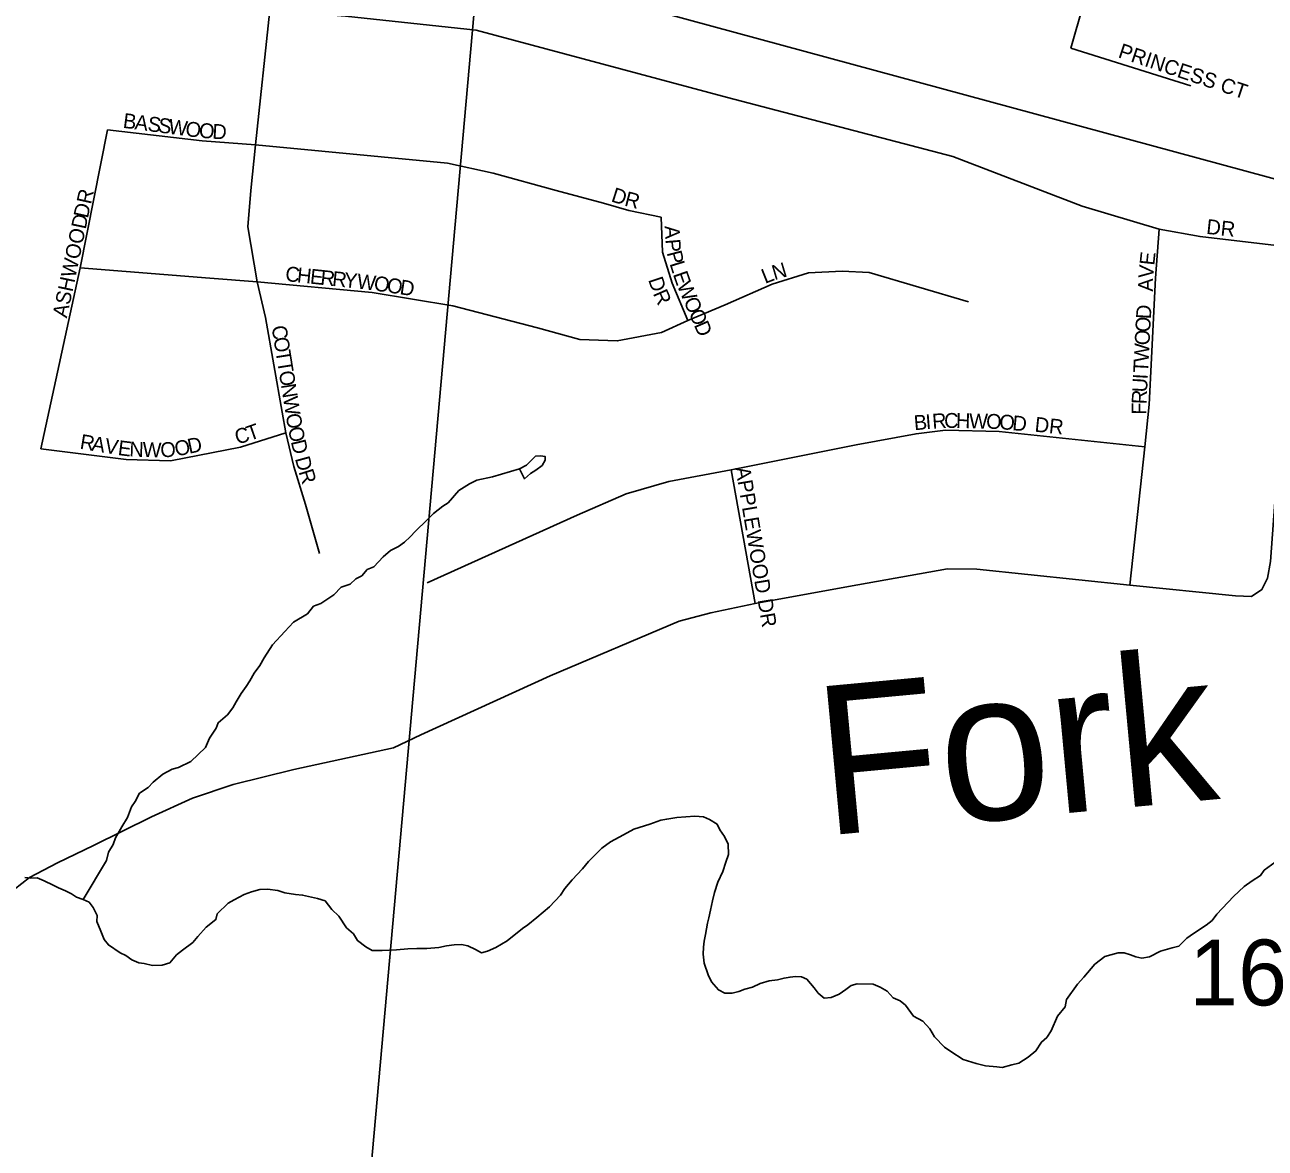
# Model space of a CAD drawing. Extents: x 1310247 to 1552180, y 377264 to 706493.
# Drawn here: x 1433472 to 1437638, y 490370 to 494144 of the extents above; entities that cross this region are included whole.
import ezdxf

# ---------------------------------------------------------------- set-up
doc = ezdxf.new("R2010")
doc.units = 0
for name, color, linetype in [('GM_X_Minor_River', 7, 'Continuous'), ('GM_X_Minor_River_Text', 7, 'Continuous'), ('GM_X_Section', 7, 'Continuous'), ('GM_X_Section_Text', 7, 'Continuous'), ('GM_X_Township_Road', 7, 'Continuous'), ('GM_X_Township_Subdivision', 7, 'Continuous'), ('GM_X_Township_Subdivision_Text', 7, 'Continuous')]:
    doc.layers.add(name, color=color, linetype=linetype)

msp = doc.modelspace()

# ---------------------------------------------------------------- linework, layer by layer
at = {"layer": 'GM_X_Minor_River'}
for points in [[(1435132.7, 492651.5), (1435149.5, 492618.8), (1435170, 492636.3), (1435188.4, 492647.9), (1435208.8, 492663.5), (1435219.3, 492681.2), (1435219.6, 492693.3), (1435203.6, 492695.7), (1435187.5, 492694.1), (1435156.7, 492664.8), (1435132.7, 492651.5)], [(1433667.8, 491205.1), (1433746.5, 491336.8), (1433753.3, 491364.7), (1433768.1, 491390.3), (1433776.8, 491412.1), (1433798, 491449.6), (1433817, 491481.1), (1433830.1, 491516.9), (1433842.6, 491534.5), (1433857.5, 491562.2), (1433886.1, 491581.4), (1433902.7, 491599), (1433935.6, 491626), (1433966.2, 491643.2), (1433988.5, 491648.5), (1434029.2, 491669.3), (1434078.7, 491716), (1434091.7, 491747.7), (1434114.8, 491781.1), (1434121.3, 491799), (1434152.2, 491826.1), (1434171, 491849.7), (1434181.6, 491869.4), (1434198.5, 491897), (1434215.2, 491920.6), (1434227.8, 491940.2), (1434242.6, 491965.9), (1434261.4, 491991.4), (1434276.2, 492017), (1434303.6, 492060.4), (1434345.1, 492105.3), (1434374.1, 492136.5), (1434421.1, 492165.2), (1434441.9, 492190.6), (1434466.3, 492199.9), (1434509.2, 492228.7), (1434534.1, 492254), (1434564.5, 492265.1), (1434583.1, 492282.6), (1434603.4, 492292), (1434622.1, 492313.6), (1434644.5, 492322.9), (1434675.5, 492356.1), (1434700.3, 492377.4), (1434726.7, 492390.6), (1434747.3, 492406.1), (1434765.8, 492423.6), (1434784.5, 492443.1), (1434821.7, 492480), (1434844.4, 492501.4), (1434875.2, 492526.6), (1434893.6, 492538.1), (1434929, 492579.1), (1434965.8, 492602.1), (1434990.2, 492613.4), (1435043, 492624.7), (1435132.7, 492651.5)], [(1433714.6, 491151.9), (1433714.2, 491131.8), (1433727.5, 491099.4), (1433738.9, 491071.1), (1433752.5, 491052.7), (1433791.9, 491025.8), (1433811.7, 491017.3), (1433831.3, 491002.9), (1433855.1, 490992.3), (1433873, 490990), (1433900.8, 490983.4), (1433932.8, 490984.7), (1433958.9, 490992.2), (1433981.4, 491019.8), (1434001.7, 491035.5), (1434036.1, 491060.9), (1434052.5, 491080.6), (1434081.1, 491112.2), (1434113.5, 491137.6), (1434117.9, 491157.6), (1434154.6, 491193), (1434174.8, 491204.6), (1434209.1, 491222), (1434233.2, 491231.5), (1434261.3, 491238.9), (1434287.3, 491240.4), (1434321.2, 491235.7), (1434344.9, 491227.2), (1434380.8, 491222.4), (1434404.7, 491219.9), (1434454.3, 491208.8), (1434480.1, 491200.3), (1434503.5, 491171.7), (1434527, 491149.1), (1434552.1, 491110.4), (1434575.7, 491089.8), (1434589.2, 491067.5), (1434616.7, 491046.8), (1434638.4, 491034.3), (1434672.4, 491033.6), (1434720.3, 491036.6), (1434758.3, 491039.8), (1434788.3, 491041.2), (1434822.2, 491040.5), (1434862.2, 491043.7), (1434888.3, 491049.2), (1434914.3, 491052.7), (1434938.3, 491054.2), (1434960.1, 491049.7), (1434985.8, 491037.1), (1435005.6, 491026.7), (1435025.7, 491032.3), (1435053.9, 491043.7), (1435092.3, 491067), (1435143, 491108.1), (1435161.2, 491119.8), (1435191.7, 491145.3), (1435234.3, 491180.6), (1435271, 491220), (1435285.4, 491241.8), (1435310, 491271.4), (1435344.7, 491308.8), (1435365.1, 491332.5), (1435410, 491377.7), (1435438.4, 491399.2), (1435482.8, 491422.4), (1435517.1, 491441.8), (1435571.3, 491458.7), (1435607.5, 491472), (1435627.6, 491475.6), (1435661.6, 491480.9), (1435721.6, 491485.7), (1435751.5, 491483.1), (1435771.3, 491474.6), (1435796.9, 491458), (1435806.5, 491439.8), (1435822, 491417.4), (1435833.5, 491391), (1435834.8, 491356.8), (1435826.3, 491330.9), (1435815.6, 491299), (1435798.9, 491263.2), (1435788.3, 491229.3), (1435781.7, 491201.3), (1435775.1, 491169.3), (1435768.5, 491143.3), (1435764.2, 491125.4), (1435757.4, 491087.3), (1435753, 491065.3), (1435750.6, 491045.3), (1435750.1, 491021.2), (1435753.5, 490991), (1435766.6, 490952.6), (1435778.1, 490928.3), (1435801.5, 490901.7), (1435823.3, 490891.2), (1435847.2, 490890.7), (1435869.3, 490896.2), (1435889.4, 490903.9), (1435915.5, 490911.4), (1435941.7, 490922.9)], [(1435941.7, 490922.9), (1435971.8, 490932.3), (1435999.9, 490935.7), (1436021.9, 490941.3), (1436042, 490944.9), (1436060, 490946.5), (1436079.9, 490946.1), (1436097.7, 490937.7), (1436123.1, 490909.1), (1436136.7, 490890.7), (1436156.3, 490874.2), (1436180.3, 490875.7), (1436206.5, 490887.2), (1436228.8, 490902.8), (1436247, 490916.5), (1436267.1, 490922.1), (1436321, 490921), (1436344.7, 490910.5), (1436368.4, 490897.9), (1436387.9, 490875.4), (1436411.6, 490864.9), (1436429.3, 490850.5), (1436456.5, 490813.8), (1436488.1, 490797), (1436511.5, 490770.4), (1436527, 490744), (1436560.2, 490709.2), (1436581.8, 490694.7), (1436623.2, 490667.7), (1436666.9, 490654.8), (1436698.6, 490646.1), (1436736.5, 490643.3), (1436754.4, 490640.9), (1436786.6, 490650.3), (1436810.6, 490655.8), (1436841, 490675.2), (1436867.3, 490696.8), (1436885.9, 490726.5), (1436904.2, 490742.2), (1436918.6, 490764), (1436939.6, 490813.8), (1436966.2, 490845.3), (1436970.7, 490869.3), (1437007.7, 490920.8), (1437028.1, 490944.5), (1437064.9, 490987.9), (1437099.4, 491013.3), (1437119.4, 491018.9), (1437143.6, 491026.4), (1437163.5, 491026), (1437185.3, 491019.5), (1437203.2, 491013.1), (1437223, 491008.7), (1437249.1, 491012.2), (1437285.4, 491031.5), (1437325.5, 491042.7), (1437347.6, 491048.3), (1437374.1, 491075.8), (1437396.4, 491091.4), (1437438.9, 491118.7), (1437459.2, 491134.3), (1437475.6, 491156.1), (1437530.7, 491215.2), (1437567.3, 491248.5), (1437593.6, 491268.1), (1437621.9, 491285.6), (1437634.3, 491303.4), (1437670.8, 491330.7)], [(1433471.6, 491279.5), (1433491.6, 491277), (1433513.6, 491278.6), (1433537.3, 491268), (1433566.9, 491253.4), (1433584.7, 491245), (1433608.5, 491234.4), (1433628.2, 491224), (1433646, 491213.6), (1433667.8, 491205.1), (1433687.5, 491196.6), (1433701.2, 491178.3), (1433714.6, 491151.9)]]:
    msp.add_lwpolyline(points, dxfattribs=at)
at = {"layer": 'GM_X_Section'}
for points in [[(1435471.2, 499726.6), (1441204.6, 498140.6), (1440691.2, 492805.3), (1434995.6, 494353)], [(1429758, 494823.6), (1434995.6, 494353), (1434523.9, 489065.4), (1429255.8, 489324.6)], [(1434995.6, 494353), (1440691.2, 492805.3), (1440171.6, 487550.2), (1434523.9, 489065.4)]]:
    msp.add_lwpolyline(points, close=True, dxfattribs=at)
at = {"layer": 'GM_X_Township_Road'}
for points in [[(1433702.7, 491387.2), (1433896.9, 491482.8), (1434035.3, 491546.2), (1434171.6, 491591.7), (1434375.3, 491641.9), (1434710.6, 491714.9), (1434801.6, 491758.4), (1435236.4, 491956.4), (1435669.3, 492140.2), (1435775.4, 492168.6), (1435925, 492199.9), (1436237.6, 492256.7), (1436571.1, 492316.4), (1436669.6, 492315.4), (1437183.1, 492261.1), (1437537.7, 492224.9), (1437592, 492222.7), (1437626.3, 492246.3), (1437645.5, 492284.9), (1437655.6, 492340.6), (1437687.7, 492784.8), (1437751.6, 493393.4), (1437774.4, 493620)], [(1433194.5, 490721.5), (1433218.4, 490862.8), (1433236.7, 490932.4), (1433279.3, 491065), (1433335.2, 491155), (1433387.3, 491201.4), (1433435.6, 491239.3), (1433487.7, 491279.1), (1433581.5, 491328.4), (1433702.3, 491387), (1433702.7, 491387.2)]]:
    msp.add_lwpolyline(points, dxfattribs=at)
at = {"layer": 'GM_X_Township_Subdivision'}
for points in [[(1436984.9, 494064.6), (1437111.6, 494507.3)], [(1437751.6, 493393.4), (1437418.7, 493432.4), (1437281, 493456.6), (1437022.7, 493534.6), (1436588.7, 493701.1), (1435832.2, 493899.7), (1434987.3, 494125.8), (1434548.4, 494172.7), (1434295.1, 494192.4), (1433855.4, 494224.5)], [(1434295.1, 494192.4), (1434246.8, 493740.1), (1434230.8, 493587.4), (1434220.8, 493465), (1434252.1, 493279.6), (1434280.5, 493160.8), (1434336.6, 492842.7)], [(1436984.9, 494064.6), (1437388.2, 493939)], [(1433749.8, 493790.6), (1433657.5, 493326.8), (1433525.7, 492719.3)], [(1433749.8, 493790.6), (1434067.8, 493753.9), (1434246.8, 493740.1), (1434891, 493679), (1435045.2, 493645.6), (1435256.4, 493586.6), (1435415.4, 493544.2), (1435500.8, 493519.9), (1435608.5, 493497)], [(1435608.5, 493497), (1435613.4, 493380.3), (1435646, 493276.1), (1435698.8, 493149.7)], [(1437183.1, 492261.1), (1437233, 492725.5), (1437248.2, 492867.7), (1437269.6, 493292.4), (1437281, 493456.6)], [(1433657.5, 493326.8), (1434093, 493292.1), (1434252.1, 493279.6), (1434638.2, 493244.8), (1434909.8, 493199), (1435193.2, 493126.1), (1435336.2, 493086.5), (1435461.3, 493081.6), (1435610.6, 493110.1), (1435698.8, 493149.7), (1435823.8, 493203.2), (1435981.4, 493272.6), (1436103.4, 493309.9), (1436217.2, 493316.3), (1436307.9, 493311.5), (1436640.8, 493212.9)], [(1434336.6, 492842.7), (1434348.9, 492772.6), (1434375.9, 492660.2), (1434414.3, 492531.7), (1434461.4, 492368.1)], [(1433525.7, 492719.3), (1433811.8, 492683.4), (1433961.6, 492679.4), (1434195.9, 492724.8), (1434348.9, 492772.6)], [(1437233, 492725.5), (1436744.4, 492777.7), (1436564.4, 492782.4), (1436465, 492770.1), (1436264.2, 492732.2), (1435843.6, 492648.9), (1435634.2, 492609.1), (1435491.2, 492568.3), (1435327.3, 492496.4), (1434823.4, 492269)], [(1435843.6, 492648.9), (1435925, 492199.9)]]:
    msp.add_lwpolyline(points, dxfattribs=at)

# ---------------------------------------------------------------- texts
at = {"layer": 'GM_X_Minor_River_Text'}
msp.add_text('Fork', height=499.99, rotation=5.3283, dxfattribs=at).set_placement((1436156.8, 491419.4))
at = {"layer": 'GM_X_Section_Text'}
msp.add_text('16', height=221, rotation=0, dxfattribs=at).set_placement((1437382.1, 490849.6))
at = {"layer": 'GM_X_Township_Subdivision_Text'}
for s, rotation, p in [('PRINCESS CT', 341.5646, (1437140.9, 494035)), ('B', 352.5482, (1433799.5, 493797.8)), ('A', 352.5589, (1433838.8, 493792.7)), ('S', 352.548, (1433882.4, 493787)), ('S', 352.548, (1433917.4, 493782.4)), ('W', 352.5545, (1433952.3, 493777.9)), ('O', 352.6546, (1434009.1, 493770.5)), ('O', 355.4715, (1434055.4, 493764.6)), ('D', 356.9473, (1434100.6, 493761)), ('DR', 77.4718, (1433683.5, 493491.4)), ('D', 342.1388, (1435438.2, 493551)), ('R', 345.3253, (1435483, 493536.7)), ('ASHWOOD', 78.0713, (1433613.1, 493156.7)), ('A', 273.1162, (1435620.5, 493467.7)), ('DR', 353.9889, (1437438.1, 493441.5)), ('P', 274.8255, (1435623, 493422.2)), ('P', 284.2963, (1435627.5, 493378.2)), ('E', 84.0053, (1437264.9, 493333.8)), ('L', 287.0263, (1435636.9, 493341.6)), ('N', 16.6239, (1435989.5, 493285.5)), ('V', 85.1202, (1437261.2, 493290.2)), ('C', 354.0272, (1434344.9, 493283.1)), ('H', 354.0219, (1434384.3, 493278.9)), ('E', 354.0203, (1434428, 493274.4)), ('R', 354.0209, (1434463, 493270.7)), ('R', 354.0272, (1434502.4, 493266.6)), ('Y', 354.0219, (1434541.8, 493262.5)), ('W', 353.6737, (1434585.5, 493257.9)), ('O', 351.7864, (1434641.9, 493251.6)), ('D', 288.3555, (1435564.9, 493287.6)), ('E', 289.2319, (1435647.8, 493305.9)), ('L', 21.6416, (1435957.9, 493272.9)), ('O', 351.3893, (1434685.4, 493245.4)), ('D', 351.3865, (1434728.9, 493238.8)), ('R', 293.7181, (1435580.6, 493241.1)), ('W', 293.0097, (1435660.7, 493269.3)), ('A', 89.0273, (1437260.5, 493247.1)), ('O', 293.3549, (1435683.2, 493216.4)), ('O', 293.3521, (1435700.6, 493176)), ('D', 86.9866, (1437253.5, 493153.9)), ('C', 279.133, (1434300.4, 493129.9)), ('D', 293.3475, (1435718.1, 493135.6)), ('O', 86.9826, (1437251.1, 493109.9)), ('O', 279.1314, (1434306.7, 493090.8)), ('O', 86.9923, (1437248.8, 493066)), ('T', 279.1232, (1434313.7, 493047.3)), ('W', 86.9867, (1437245.8, 493008.9)), ('T', 279.1357, (1434319.3, 493012.6)), ('T', 86.9793, (1437244, 492973.7)), ('O', 279.1317, (1434324.9, 492977.8)), ('I', 86.9826, (1437242.8, 492951.7)), ('N', 279.1314, (1434331.8, 492934.4)), ('U', 87.0481, (1437240.6, 492907.8)), ('W', 279.1265, (1434338.8, 492890.9)), ('R', 87.5099, (1437238.8, 492868.3)), ('R', 4.0467, (1436520.8, 492786.5)), ('C', 0.2914, (1436559.4, 492789.3)), ('H', 358.6447, (1436598.6, 492789.5)), ('W', 358.554, (1436642.6, 492788.4)), ('F', 89.3989, (1437238.5, 492833.6)), ('T', 19.3033, (1434226.5, 492745.1)), ('O', 279.1778, (1434347.9, 492834.4)), ('B', 4.6799, (1436459.5, 492781.5)), ('I', 4.6809, (1436499, 492784.7)), ('O', 358.1091, (1436699.7, 492787)), ('O', 355.4487, (1436743, 492785.6)), ('D', 354.5819, (1436786.7, 492782.1)), ('DR', 353.9946, (1436861.7, 492777.1)), ('R', 350.6076, (1433654.7, 492719.8)), ('A', 350.6041, (1433693.7, 492713.3)), ('V', 350.6094, (1433737.2, 492706.1)), ('D', 11.6818, (1434023.7, 492702.3)), ('C', 15.2232, (1434184.6, 492733.6)), ('O', 281.9139, (1434355.4, 492788.4)), ('E', 352.661, (1433782.5, 492698.7)), ('N', 357.6116, (1433822.1, 492693.8)), ('W', 358.5291, (1433867, 492691.9)), ('O', 2.5634, (1433928, 492690.5)), ('O', 11.4456, (1433980.3, 492693.5)), ('D', 283.5126, (1434364.8, 492743.9)), ('D', 285.4401, (1434378.7, 492686.5)), ('R', 287.439, (1434390.9, 492642.2)), ('APPLEWOOD DR', 279.5489, (1435858, 492654.9))]:
    msp.add_text(s, height=50, rotation=rotation, dxfattribs=at).set_placement(p)

doc.saveas('drawing.dxf')
